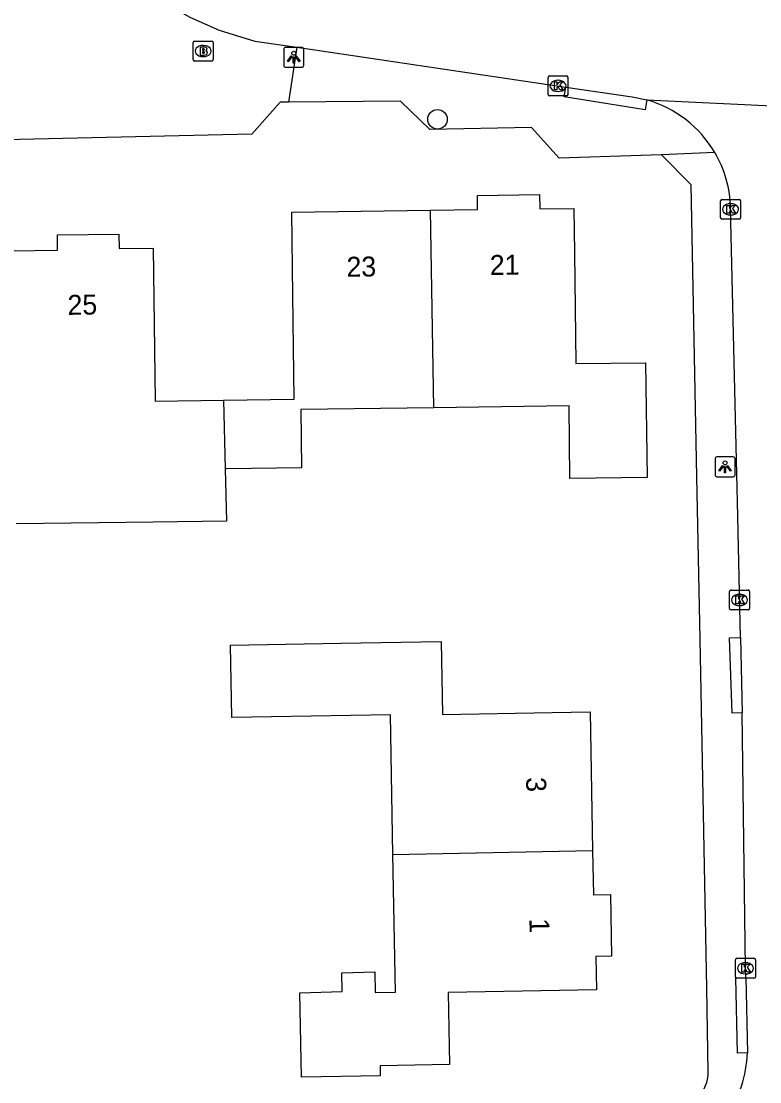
# Model space of a CAD drawing. Extents: x 157321 to 158827, y 386650 to 388532.
# Drawn here: x 158031.3 to 158068.3, y 387627.4 to 387680.6 of the extents above; entities that cross this region are included whole.
import ezdxf

# ---------------------------------------------------------------- set-up
doc = ezdxf.new("R2010")
doc.units = 0
for name, color, linetype in [('IMGEO_Boom', 7, 'Continuous'), ('IMGEO_Brandkraan', 7, 'Continuous'), ('IMGEO_Kolk', 7, 'Continuous'), ('IMGEO_Lichtpunt', 7, 'Continuous'), ('IMGEO_Muur', 7, 'Continuous'), ('IMGEO_Pand', 7, 'Continuous'), ('IMGEO_Pand_nummerreeks', 7, 'Continuous'), ('IMGEO_Rijbaan_lokaal_open', 7, 'Continuous'), ('IMGEO_Voetpad_open', 7, 'Continuous')]:
    doc.layers.add(name, color=color, linetype=linetype)

msp = doc.modelspace()

# ---------------------------------------------------------------- linework, layer by layer
at = {"layer": 'IMGEO_Boom'}
msp.add_circle((158052.165, 387675.686), 0.489, dxfattribs=at)
at = {"layer": 'IMGEO_Brandkraan'}
for p, q in [((158039.928, 387678.678), (158039.928, 387679.53)), ((158040.003, 387679.604), (158040.855, 387679.604)), ((158040.416, 387679.384), (158040.441, 387679.384)), ((158040.929, 387679.53), (158040.929, 387678.678)), ((158040.439, 387678.824), (158040.414, 387678.824)), ((158040.855, 387678.604), (158040.003, 387678.604))]:
    msp.add_line(p, q, dxfattribs=at)
for points in [[(158039.928, 387678.678), (158039.928, 387679.53)], [(158040.003, 387679.604), (158040.855, 387679.604)], [(158040.929, 387679.53), (158040.929, 387678.678)], [(158040.276, 387679.304), (158040.276, 387678.904), (158040.489, 387678.904)], [(158040.507, 387679.304), (158040.276, 387679.304)], [(158040.455, 387679.223), (158040.401, 387679.223), (158040.401, 387679.147)], [(158040.401, 387679.147), (158040.454, 387679.147)], [(158040.463, 387679.071), (158040.401, 387679.071), (158040.401, 387678.99)], [(158040.401, 387678.99), (158040.463, 387678.99)], [(158040.855, 387678.604), (158040.003, 387678.604)]]:
    msp.add_lwpolyline(points, dxfattribs=at)
for centre, radius, start, end in [((158040.005, 387679.528), 0.0765, 91.552, 178.448), ((158040.005, 387679.528), 0.0765, 91.552, 178.448), ((158040.853, 387679.528), 0.0765, 1.552, 88.448), ((158040.853, 387679.528), 0.0765, 1.552, 88.448), ((158040.456, 387679.185), 0.0379, 267.8285, 90.9355), ((158040.464, 387679.03), 0.0404, 269.8759, 90.5077), ((158040.495, 387679.155), 0.251, 268.6676, 293.5347), ((158040.511, 387679.159), 0.145, 59.4692, 91.5367), ((158040.536, 387679.206), 0.0922, 285.5137, 58.1501), ((158040.541, 387679.014), 0.105, 301.3115, 78.989), ((158040.005, 387678.68), 0.0765, 181.552, 268.448), ((158040.005, 387678.68), 0.0765, 181.552, 268.448), ((158040.853, 387678.68), 0.0765, 271.552, 358.448), ((158040.853, 387678.68), 0.0765, 271.552, 358.448)]:
    msp.add_arc(centre, radius, start, end, dxfattribs=at)
for centre, major_axis, ratio, start_param, end_param in [((158040.415, 387679.104), (-0.387, 0.002), 0.722429, 4.712389, 7.853982), ((158040.44, 387679.104), (-0.39, 0.002), 0.717154, 1.570796, 4.712389)]:
    msp.add_ellipse(centre, major_axis=major_axis, ratio=ratio, start_param=start_param, end_param=end_param, dxfattribs=at)
at = {"layer": 'IMGEO_Kolk'}
for p, q in [((158057.698, 387676.931), (158057.698, 387677.783)), ((158057.773, 387677.857), (158058.625, 387677.857)), ((158058.699, 387677.783), (158058.699, 387676.931)), ((158058.186, 387677.637), (158058.211, 387677.637)), ((158058.625, 387676.857), (158057.773, 387676.857)), ((158058.209, 387677.077), (158058.184, 387677.077)), ((158066.34, 387670.745), (158066.34, 387671.597)), ((158066.415, 387671.671), (158067.267, 387671.671)), ((158066.828, 387671.451), (158066.853, 387671.451)), ((158067.341, 387671.597), (158067.341, 387670.745)), ((158066.851, 387670.891), (158066.826, 387670.891)), ((158067.267, 387670.671), (158066.415, 387670.671)), ((158066.788, 387651.167), (158066.788, 387652.019)), ((158066.863, 387652.093), (158067.715, 387652.093)), ((158067.276, 387651.873), (158067.301, 387651.873)), ((158067.789, 387652.019), (158067.789, 387651.167)), ((158067.299, 387651.313), (158067.274, 387651.313)), ((158067.715, 387651.093), (158066.863, 387651.093)), ((158067.16, 387633.635), (158068.012, 387633.635)), ((158067.085, 387632.709), (158067.085, 387633.561)), ((158067.573, 387633.415), (158067.598, 387633.415)), ((158068.086, 387633.561), (158068.086, 387632.709)), ((158068.012, 387632.635), (158067.16, 387632.635)), ((158067.596, 387632.855), (158067.571, 387632.855))]:
    msp.add_line(p, q, dxfattribs=at)
for points in [[(158057.698, 387676.931), (158057.698, 387677.783)], [(158057.773, 387677.857), (158058.625, 387677.857)], [(158058.699, 387677.783), (158058.699, 387676.931)], [(158058.019, 387677.557), (158058.142, 387677.557), (158058.142, 387677.406), (158058.272, 387677.557), (158058.436, 387677.557), (158058.29, 387677.406), (158058.443, 387677.157), (158058.291, 387677.157), (158058.206, 387677.321), (158058.142, 387677.254), (158058.142, 387677.157), (158058.019, 387677.157), (158058.019, 387677.557)], [(158058.625, 387676.857), (158057.773, 387676.857)], [(158066.34, 387670.745), (158066.34, 387671.597)], [(158066.415, 387671.671), (158067.267, 387671.671)], [(158066.661, 387671.371), (158066.784, 387671.371), (158066.784, 387671.22), (158066.914, 387671.371), (158067.078, 387671.371), (158066.932, 387671.22), (158067.085, 387670.971), (158066.933, 387670.971), (158066.848, 387671.135), (158066.784, 387671.068), (158066.784, 387670.971), (158066.661, 387670.971), (158066.661, 387671.371)], [(158067.341, 387671.597), (158067.341, 387670.745)], [(158067.267, 387670.671), (158066.415, 387670.671)], [(158066.788, 387651.167), (158066.788, 387652.019)], [(158066.863, 387652.093), (158067.715, 387652.093)], [(158067.109, 387651.793), (158067.232, 387651.793), (158067.232, 387651.642), (158067.362, 387651.793), (158067.526, 387651.793), (158067.38, 387651.642), (158067.533, 387651.393), (158067.381, 387651.393), (158067.296, 387651.557), (158067.232, 387651.49), (158067.232, 387651.393), (158067.109, 387651.393), (158067.109, 387651.793)], [(158067.789, 387652.019), (158067.789, 387651.167)], [(158067.715, 387651.093), (158066.863, 387651.093)], [(158067.16, 387633.635), (158068.012, 387633.635)], [(158067.085, 387632.709), (158067.085, 387633.561)], [(158067.406, 387633.335), (158067.529, 387633.335), (158067.529, 387633.184), (158067.659, 387633.335), (158067.823, 387633.335), (158067.677, 387633.184), (158067.83, 387632.935), (158067.678, 387632.935), (158067.593, 387633.099), (158067.529, 387633.032), (158067.529, 387632.935), (158067.406, 387632.935), (158067.406, 387633.335)], [(158068.086, 387633.561), (158068.086, 387632.709)], [(158068.012, 387632.635), (158067.16, 387632.635)]]:
    msp.add_lwpolyline(points, dxfattribs=at)
for centre, start, end in [((158057.775, 387677.781), 91.552, 178.448), ((158057.775, 387677.781), 91.552, 178.448), ((158058.623, 387677.781), 1.552, 88.448), ((158058.623, 387677.781), 1.552, 88.448), ((158057.775, 387676.933), 181.552, 268.448), ((158057.775, 387676.933), 181.552, 268.448), ((158058.623, 387676.933), 271.552, 358.448), ((158058.623, 387676.933), 271.552, 358.448), ((158066.417, 387671.595), 91.552, 178.448), ((158066.417, 387671.595), 91.552, 178.448), ((158067.265, 387671.595), 1.552, 88.448), ((158067.265, 387671.595), 1.552, 88.448), ((158066.417, 387670.747), 181.552, 268.448), ((158066.417, 387670.747), 181.552, 268.448), ((158067.265, 387670.747), 271.552, 358.448), ((158067.265, 387670.747), 271.552, 358.448), ((158066.865, 387652.017), 91.552, 178.448), ((158066.865, 387652.017), 91.552, 178.448), ((158067.713, 387652.017), 1.552, 88.448), ((158067.713, 387652.017), 1.552, 88.448), ((158066.865, 387651.169), 181.552, 268.448), ((158066.865, 387651.169), 181.552, 268.448), ((158067.713, 387651.169), 271.552, 358.448), ((158067.713, 387651.169), 271.552, 358.448), ((158067.162, 387633.559), 91.552, 178.448), ((158067.162, 387633.559), 91.552, 178.448), ((158068.01, 387633.559), 1.552, 88.448), ((158068.01, 387633.559), 1.552, 88.448), ((158067.162, 387632.711), 181.552, 268.448), ((158067.162, 387632.711), 181.552, 268.448), ((158068.01, 387632.711), 271.552, 358.448), ((158068.01, 387632.711), 271.552, 358.448)]:
    msp.add_arc(centre, 0.0765, start, end, dxfattribs=at)
for centre, major_axis, ratio, start_param, end_param in [((158058.185, 387677.357), (-0.387, 0.002), 0.722429, 4.712389, 7.853982), ((158058.21, 387677.357), (-0.39, 0.002), 0.717154, 1.570796, 4.712389), ((158066.827, 387671.171), (-0.387, 0.002), 0.722429, 4.712389, 7.853982), ((158066.852, 387671.171), (-0.39, 0.002), 0.717154, 1.570796, 4.712389), ((158067.275, 387651.593), (-0.387, 0.002), 0.722429, 4.712389, 7.853982), ((158067.3, 387651.593), (-0.39, 0.002), 0.717154, 1.570796, 4.712389), ((158067.572, 387633.135), (-0.387, 0.002), 0.722429, 4.712389, 7.853982), ((158067.597, 387633.135), (-0.39, 0.002), 0.717154, 1.570796, 4.712389)]:
    msp.add_ellipse(centre, major_axis=major_axis, ratio=ratio, start_param=start_param, end_param=end_param, dxfattribs=at)
at = {"layer": 'IMGEO_Lichtpunt'}
for p, q in [((158044.469, 387679.195), (158044.469, 387678.388)), ((158044.469, 387679.195), (158044.469, 387678.388)), ((158045.371, 387679.29), (158044.563, 387679.29)), ((158045.371, 387679.29), (158044.563, 387679.29)), ((158045.465, 387678.388), (158045.465, 387679.195)), ((158045.465, 387678.388), (158045.465, 387679.195)), ((158044.563, 387678.294), (158045.371, 387678.294)), ((158044.563, 387678.294), (158045.371, 387678.294)), ((158066.066, 387658.668), (158066.066, 387657.861)), ((158066.066, 387658.668), (158066.066, 387657.861)), ((158066.968, 387658.763), (158066.16, 387658.763)), ((158066.968, 387658.763), (158066.16, 387658.763)), ((158067.062, 387657.861), (158067.062, 387658.668)), ((158067.062, 387657.861), (158067.062, 387658.668)), ((158066.16, 387657.767), (158066.968, 387657.767)), ((158066.16, 387657.767), (158066.968, 387657.767))]:
    msp.add_line(p, q, dxfattribs=at)
for points in [[(158044.843, 387678.859), (158044.882, 387678.831), (158044.694, 387678.569), (158044.656, 387678.596), (158044.843, 387678.859)], [(158044.945, 387678.811), (158044.992, 387678.811), (158044.992, 387678.489), (158044.945, 387678.489), (158044.945, 387678.811)], [(158045.055, 387678.831), (158045.093, 387678.858), (158045.28, 387678.596), (158045.241, 387678.568), (158045.055, 387678.831)], [(158066.44, 387658.332), (158066.479, 387658.304), (158066.291, 387658.042), (158066.253, 387658.069), (158066.44, 387658.332)], [(158066.542, 387658.284), (158066.589, 387658.284), (158066.589, 387657.962), (158066.542, 387657.962), (158066.542, 387658.284)], [(158066.652, 387658.304), (158066.69, 387658.331), (158066.877, 387658.069), (158066.838, 387658.041), (158066.652, 387658.304)]]:
    msp.add_lwpolyline(points, dxfattribs=at)
for centre in [(158044.968, 387678.993), (158066.565, 387658.466)]:
    msp.add_circle(centre, 0.0994, dxfattribs=at)
for centre, start, end in [((158044.563, 387679.195), 90, 180), ((158044.563, 387679.195), 90, 180), ((158045.371, 387679.195), 0, 90), ((158045.371, 387679.195), 0, 90), ((158044.563, 387678.388), 180, 270), ((158044.563, 387678.388), 180, 270), ((158045.371, 387678.388), 270, 0), ((158045.371, 387678.388), 270, 360), ((158066.16, 387658.668), 90, 180), ((158066.16, 387658.668), 90, 180), ((158066.968, 387658.668), 0, 90), ((158066.968, 387658.668), 0, 90), ((158066.16, 387657.861), 180, 270), ((158066.16, 387657.861), 180, 270), ((158066.968, 387657.861), 270, 0), ((158066.968, 387657.861), 270, 360)]:
    msp.add_arc(centre, 0.0946, start, end, dxfattribs=at)
at = {"layer": 'IMGEO_Muur'}
msp.add_lwpolyline([(158065.312, 387649.625), (158065.154, 387657.773)], dxfattribs=at)
at = {"layer": 'IMGEO_Pand'}
for points in [[(158051.813, 387671.125), (158054.174, 387671.155), (158054.165, 387671.871), (158057.278, 387671.911), (158057.288, 387671.191), (158058.993, 387671.213), (158059.022, 387668.994), (158059.093, 387663.44), (158062.586, 387663.485), (158062.66, 387657.725), (158058.797, 387657.676), (158058.75, 387661.318), (158051.976, 387661.231)], [(158041.457, 387661.609), (158044.988, 387661.655), (158044.921, 387666.848), (158044.867, 387671.036), (158051.813, 387671.125)], [(158051.976, 387661.231), (158051.813, 387671.125)], [(158030.821, 387669.099), (158033.139, 387669.129), (158033.129, 387669.89), (158036.208, 387669.929), (158036.218, 387669.205), (158037.929, 387669.227), (158037.961, 387666.704), (158038.027, 387661.565), (158041.457, 387661.609)], [(158041.457, 387661.609), (158041.538, 387658.161)], [(158051.976, 387661.231), (158045.315, 387661.145), (158045.353, 387658.211), (158041.596, 387658.162), (158041.538, 387658.161)], [(158041.538, 387658.161), (158041.6, 387655.547), (158037.931, 387655.499), (158031.074, 387655.409)], [(158049.935, 387638.843), (158049.81, 387645.845), (158041.866, 387645.702), (158041.799, 387649.323), (158047.344, 387649.425), (158052.343, 387649.517), (158052.41, 387645.847), (158057.909, 387645.948), (158059.806, 387645.983), (158059.934, 387639.04)], [(158059.934, 387639.04), (158059.975, 387636.822), (158060.827, 387636.838), (158060.884, 387633.738), (158060.096, 387633.724), (158060.127, 387632.061), (158052.694, 387631.924), (158052.761, 387628.307), (158049.291, 387628.243), (158049.3, 387627.752), (158045.349, 387627.679), (158045.27, 387631.91), (158047.393, 387631.972), (158047.366, 387632.906), (158049.034, 387632.954), (158049.051, 387631.923), (158050.059, 387631.941), (158049.935, 387638.843)], [(158049.935, 387638.843), (158059.934, 387639.04)]]:
    msp.add_lwpolyline(points, dxfattribs=at)
at = {"layer": 'IMGEO_Rijbaan_lokaal_open'}
for points in [[(158032.563, 387689.708), (158033.379, 387687.54), (158034.459, 387685.616), (158035.92, 387683.755), (158037.157, 387682.562), (158038.99, 387681.241), (158039.761, 387680.802), (158041.239, 387680.144), (158043.01, 387679.599), (158045.113, 387679.294)], [(158045.113, 387679.294), (158058.587, 387677.301)], [(158062.641, 387676.653), (158069.616, 387676.332), (158075.743, 387677.803)], [(158058.587, 387677.301), (158061.91, 387676.81), (158062.641, 387676.653)], [(158067.331, 387649.712), (158067.181, 387656.512), (158066.841, 387671.227)], [(158067.331, 387649.712), (158067.414, 387645.941)], [(158067.603, 387632.671), (158067.583, 387633.135), (158067.414, 387645.941)], [(158067.603, 387632.671), (158067.693, 387628.892)]]:
    msp.add_lwpolyline(points, dxfattribs=at)
for centre, radius, start, end in [((158061.06, 387671.088), 5.785, 30.4833, 74.1359), ((158061.074, 387671.096), 5.769, 1.2975, 30.485), ((158060.992, 387629.265), 6.711, 327.975, 356.8138)]:
    msp.add_arc(centre, radius, start, end, dxfattribs=at)
at = {"layer": 'IMGEO_Voetpad_open'}
for points in [[(158044.701, 387676.539), (158044.291, 387676.535), (158042.876, 387674.932), (158030.492, 387674.661), (158028.967, 387676.847), (158028.815, 387685.402), (158030.3, 387686.884), (158030.236, 387689.26)], [(158045.113, 387679.294), (158044.701, 387676.539)], [(158062.641, 387676.653), (158062.561, 387676.16), (158058.507, 387676.808), (158058.587, 387677.301)], [(158063.379, 387673.904), (158058.252, 387673.741), (158056.868, 387675.276), (158051.781, 387675.164), (158050.308, 387676.589), (158044.701, 387676.539)], [(158066.045, 387674.023), (158063.379, 387673.904)], [(158065.725, 387627.93), (158065.651, 387632.144), (158065.312, 387649.625), (158065.154, 387657.773), (158064.871, 387672.398), (158063.379, 387673.904)], [(158067.414, 387645.941), (158066.915, 387645.926), (158066.78, 387649.696), (158067.331, 387649.712)], [(158067.693, 387628.892), (158067.194, 387628.881), (158067.104, 387632.66), (158067.603, 387632.671)]]:
    msp.add_lwpolyline(points, dxfattribs=at)
msp.add_arc((158063.96, 387627.937), 1.765, 269.5516, 359.7681, dxfattribs=at)

# ---------------------------------------------------------------- texts
at = {"layer": 'IMGEO_Pand_nummerreeks'}
for s, rotation, p in [('23', 0.7162, (158047.613, 387667.79)), ('21', 0.7179, (158054.789, 387667.88)), ('25', 0.8881, (158033.645, 387665.88)), ('3', 271.3208, (158056.6, 387642.703)), ('1', 271.3233, (158056.764, 387635.628))]:
    msp.add_text(s, height=1, rotation=rotation, dxfattribs=at).set_placement(p)

doc.saveas('drawing.dxf')
